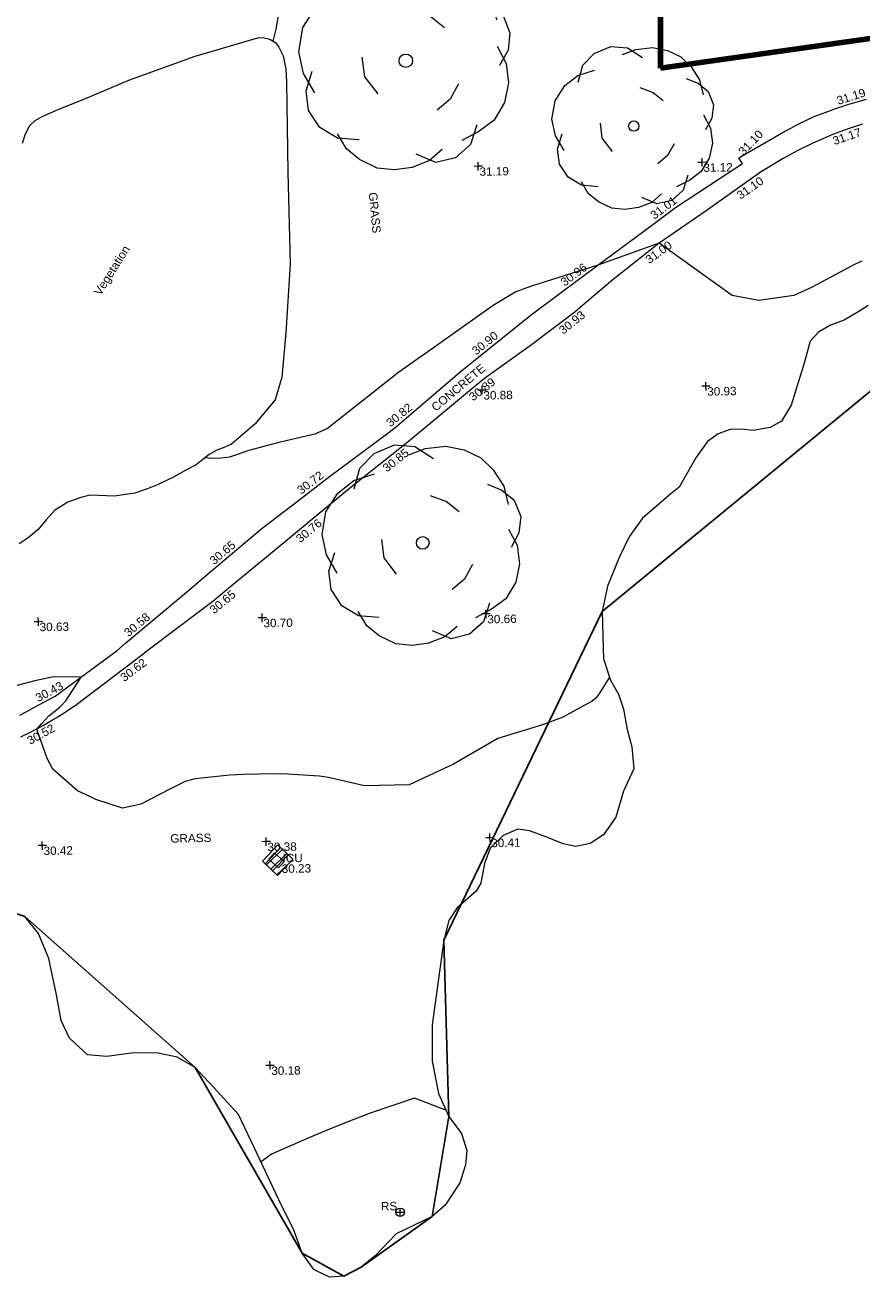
# Model space of a CAD drawing. Header units: millimetres. Extents: x -290717 to 520720, y -88450 to 287762.
# Tile 277 of 381: x 145957 to 183318, y 57264 to 113792. Entities that reach past the tile are written whole.
import ezdxf

# ---------------------------------------------------------------- set-up
doc = ezdxf.new("R2010")
doc.units = ezdxf.units.MM
doc.linetypes.add('IMPORT-HIDDEN2 _3_', pattern=[4762.5, 3175, -1587.5])
doc.linetypes.add('IMPORT-UG_ELEC_STREET LIGHTING_QLB2 _2_', pattern=[2700, 1500, -300.0000000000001, 0, -250, 150, -300.0000000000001, 0, -200])
for name, color, linetype, lineweight, true_color in [('00_TOPO_FURN_SIGN', 7, 'Continuous', 9, 0x666666), ('00_TOPO_TREE', 7, 'Continuous', 9, 0x666666), ('00_UAV_FOOTPATH', 7, 'Continuous', 9, 0xa50000), ('00_UAV_FURN_SIGN', 6, 'Continuous', 9, 0xff00ff), ('00_UAV_LEVEL_SPOT', 7, 'Continuous', 9, 0x666666), ('00_UAV_SERV_IC', 5, 'Continuous', 9, 0x0000ff), ('00_UAV_TREE_LINE', 7, 'Continuous', 9, 0x52a552), ('00_UAV_VEGETATION', 7, 'Continuous', 9, 0x52a552), ('01_DTM_CONTOUR_MJR', 7, 'Continuous', 9, 0x7f3f00), ('01_DTM_CONTOUR_MNR', 7, 'Continuous', 9, 0xa5a552), ('12333-PUM-2D-U-0001-C01 - Rev2_REVIT IMPORT_dwg', 7, 'Continuous', 9, 0x767676), ('A_RHA_Line', 7, 'Continuous', 9, 0x00a600), ('PUM-CHAMBER EXTENTS', 6, 'IMPORT-HIDDEN2 _3_', 9, 0xff00ff), ('PUM-SURVEY BOUNDARY_EXTENT', 190, 'Continuous', 25, 0x7f00ff)]:
    doc.layers.add(name, color=color, linetype=linetype, lineweight=lineweight, true_color=true_color)
doc.layers.add('00_UAV_SURVEY_TEXT', color=7, linetype='Continuous', lineweight=9)
doc.styles.add('Swis721 Lt BT_2', font='swissl.ttf', dxfattribs={"height": 375})

# ---------------------------------------------------------------- blocks, each defined once
blk = doc.blocks.new('12333-PUM-2D-U-0001-C01 - Rev2_REVIT IMPORT_dwg_CONIFEROUS_TREE-2077251-Site Location Plan Existing')
at = {"layer": '00_TOPO_TREE', "color": 254, "true_color": 0xcccccc, "flags": 128}
for points in [[(-1889.403682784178, 1545.875740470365), (-1717.639711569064, 2118.422311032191), (-1316.857112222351, 2519.204910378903), (-744.3105416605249, 2748.223538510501), (-171.763971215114, 2690.968881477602), (343.5279423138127, 2347.440939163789)], [(-343.5279423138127, 2461.950253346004), (114.5093140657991, 2633.714224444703), (687.0558846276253, 2690.968881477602), (1202.347798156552, 2576.459567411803), (1660.385054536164, 2347.440939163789), (2003.912996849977, 2003.912996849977), (2290.18628213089, 1545.875740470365), (2404.695596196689, 1030.583826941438)], [(-2404.695596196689, -801.5651986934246), (-2690.968881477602, -286.2732852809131), (-2805.478195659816, 286.2732852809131), (-2690.968881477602, 916.0745128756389), (-2347.440939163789, 1431.36642628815), (-1889.403682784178, 1774.894368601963), (-1316.857112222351, 1946.658339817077)], [(1832.149025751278, 1603.130397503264), (2232.93162509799, 1431.36642628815), (2576.459567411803, 1145.093141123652), (2748.223538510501, 687.0558846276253), (2690.968881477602, 229.0186282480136), (2461.950253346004, -171.763971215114)], [(229.0186282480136, 1316.857112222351), (687.0558846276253, 1145.093141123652), (1030.583826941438, 858.8198558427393)], [(2404.695596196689, 343.5279423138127), (2633.714224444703, -114.5093140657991), (2690.968881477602, -629.8012275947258), (2576.459567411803, -1145.093141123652), (2290.18628213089, -1603.130397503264), (1889.403682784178, -1889.403682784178), (1431.36642628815, -2118.422311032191)], [(-744.3105416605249, -858.8198558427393), (-1087.838483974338, -400.7825993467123), (-1145.093141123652, 114.5093140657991)], [(-1259.602455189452, -2061.167653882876), (-1832.149025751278, -2003.912996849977), (-2290.18628213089, -1717.639711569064), (-2576.459567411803, -1259.602455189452), (-2633.714224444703, -744.3105416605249), (-2461.950253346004, -229.0186282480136)], [(1374.111769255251, -629.8012275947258), (1145.093141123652, -1030.583826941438), (801.5651986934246, -1316.857112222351)], [(916.0745128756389, -2347.440939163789), (572.5465705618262, -2633.714224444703), (114.5093140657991, -2805.478195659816), (-343.5279423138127, -2862.732852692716), (-801.5651986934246, -2805.478195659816), (-1259.602455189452, -2576.459567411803), (-1603.130397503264, -2290.18628213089), (-1832.149025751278, -1889.403682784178)], [(1832.149025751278, -1717.639711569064), (1660.385054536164, -2232.93162509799), (1259.602455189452, -2576.459567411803), (744.3105416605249, -2690.968881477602), (229.0186282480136, -2461.950253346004)]]:
    blk.add_lwpolyline(points, dxfattribs=at)
at = {"layer": '00_TOPO_TREE', "color": 254, "true_color": 0xcccccc}
blk.add_circle((0, 0), 176.6246020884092, dxfattribs=at)
blk = doc.blocks.new('12333-PUM-2D-U-0001-C01 - Rev2_REVIT IMPORT_dwg_MSL_RoadSign_SYM-2077242-Site Location Plan Existing')
at = {"layer": '00_TOPO_FURN_SIGN', "color": 254, "true_color": 0xcccccc}
for p, q in [((-500.2287617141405, 0), (499.7712382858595, 0)), ((-0.2287617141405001, -500.0000000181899), (-0.2287617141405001, 499.9999999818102))]:
    blk.add_line(p, q, dxfattribs=at)
blk.add_circle((-0.2287617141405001, 0), 500.0000000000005, dxfattribs=at)
blk = doc.blocks.new('12333-PUM-2D-U-0001-C01 - Rev2_REVIT IMPORT_dwg_UAV-2077255-Site Location Plan Existing')
at = {"layer": '00_UAV_LEVEL_SPOT', "color": 254, "true_color": 0xcccccc, "flags": 128}
for points in [[(0, -500.0000000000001), (0, 0), (-500.0000000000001, 0)], [(500.0000000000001, 0), (0, 0), (0, 500.0000000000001)]]:
    blk.add_lwpolyline(points, dxfattribs=at)
blk = doc.blocks.new('12333-PUM-2D-U-0001-C01 - Rev2_REVIT IMPORT_dwg_MGS62954_T2_Galway_ITM_3d_Rev1-2077680-Site Location Plan Existing')
at = {"layer": '00_UAV_FOOTPATH', "color": 254, "true_color": 0xcccccc, "flags": 128}
for points in [[(534049093.4416531, 725635845.9363965), (534049416.5935, 725636003.3545), (534049764.1440166, 725636181.9226141), (534050685.5935, 725636655.3545), (534053489.9355, 725638658.747), (534053890.3997532, 725638982.8779148), (534056642.9355002, 725641210.747), (534057772.5444078, 725642133.0247136), (534060069.9355001, 725644008.7470001), (534061704.061051, 725645218.2792454), (534062994.9355, 725646173.747), (534065749.3934635, 725648154.662099), (534066067.9355, 725648383.747), (534069106.9355, 725650895.747), (534069632.7572691, 725651301.6534711), (534072193.9355, 725653278.747), (534073625.7840468, 725654309.1881272), (534075263.9114999, 725655488.0795001), (534077687.2580141, 725657224.85717), (534078775.9114999, 725658005.0795), (534081805.9115, 725659924.0795001), (534081765.9046485, 725659985.2045135), (534081646.3322362, 725660167.8948538), (534083569.6501141, 725661246.4235383), (534084351.6017232, 725661640.8212105), (534085041.9115, 725661960.0795001), (534085815.7595161, 725662237.328118), (534085927.5915543, 725662272.1839353), (534086600.538703, 725662481.9281498), (534087394.8722914, 725662693.4504845)], [(534087198.0406424, 725661586.2518075), (534086552.499891, 725661386.6286231), (534085849.1385816, 725661136.4026644), (534085650.5555001, 725661059.674), (534084961.6767875, 725660771.965325), (534084285.4503275, 725660455.6617732), (534083623.0624509, 725660111.3182478), (534082975.6752114, 725659739.5388452), (534082656.5555, 725659542.6740001), (534082653.9715233, 725659540.9164027), (534080142.5555001, 725657832.6740001), (534078509.2526159, 725656746.8856612), (534078021.5555001, 725656422.6740001), (534075936.5555001, 725654834.6740003), (534074548.7197242, 725653699.389281), (534074194.5555001, 725653409.674), (534072176.5555, 725651941.6740001), (534070494.9729152, 725650774.9424186), (534070053.5555001, 725650468.674), (534066569.5415455, 725647680.0896326), (534066501.5555002, 725647625.674), (534064075.8519999, 725645773.8345001), (534062624.114172, 725644611.1746386), (534061102.8519999, 725643392.8345001), (534058715.0187379, 725641496.0388333), (534057805.8520001, 725640773.8345002), (534054706.4816065, 725638508.9099815), (534054633.8520002, 725638455.8345), (534051630.852, 725636252.8345), (534051040.3072678, 725635873.3119112), (534050757.852, 725635703.8345001), (534050624.1388744, 725635629.1006734), (534050145.0833033, 725635361.3509233), (534049518.5103851, 725635044.8278526), (534049107.8519999, 725634854.8345002)]]:
    blk.add_lwpolyline(points, dxfattribs=at)
at = {"layer": '00_UAV_SERV_IC', "color": 254, "true_color": 0xcccccc, "flags": 128}
blk.add_lwpolyline([(534060525.174, 725628819.8820001), (534060104.174, 725629208.882), (534060363.122067, 725629489.1317075), (534060784.1220669, 725629100.1317077)], close=True, dxfattribs=at)
at = {"layer": '00_UAV_TREE_LINE', "color": 254, "true_color": 0xcccccc, "flags": 128}
blk.add_lwpolyline([(534087302.0035, 725653483.7475001), (534086885.0035, 725653211.7475001), (534086227.0035, 725652837.7475001), (534085612.0035, 725652631.7475), (534085066.0035, 725652324.7475), (534084685.0035, 725651923.7475001), (534084400.0035, 725650956.7475001), (534083789.0035, 725649082.7475), (534083349.0035, 725648385.7475001), (534082841.0035, 725648105.7475001), (534082080.0035, 725647991.7475), (534081555.0035, 725648054.7475), (534081051.0035, 725648042.7475001), (534080502.0035, 725647856.7475001), (534080023.0035, 725647529.7475), (534079488.0035, 725646810.7475), (534078720.0035, 725645514.7475), (534078271.0035, 725645160.7475), (534077676.0035, 725644670.7475), (534077061.0035001, 725644161.7475001), (534076456.0034999, 725643338.7475001), (534075985.0035, 725642413.7475), (534075447.0035, 725641141.7475001), (534075180.0035, 725640011.7475), (534075203.0035, 725638360.7475001), (534075215.0035, 725637901.7475001), (534075508.0035, 725636938.7475), (534075847.0035, 725636318.7475), (534076061.0035, 725635643.7475), (534076209.0035, 725634731.7475), (534076403.0035, 725633947.7475001), (534076481.0035, 725632961.7475), (534076005.0035, 725631972.7475), (534075641.0035, 725630824.7474998), (534075072.0035, 725630044.7475001), (534074475.0035, 725629659.7475), (534073835.0035, 725629544.7475001), (534073267.0035, 725629665.7475), (534072499.0035, 725629997.7475), (534071766.0035, 725630273.7475), (534071253.0035, 725630358.7475001), (534070593.0035, 725630087.7475), (534070001.0035, 725629526.7475001), (534069743.0034999, 725628852.7475), (534069553.0035, 725627976.7475), (534069346.0034999, 725627617.7475001), (534068484.0035, 725626889.7475001), (534068103.0035, 725626340.7475), (534067853.174, 725625453.882), (534067271.174, 725621693.8820001), (534067249.174, 725620066.882), (534067497.174, 725618617.882), (534067951.174, 725617576.8820001), (534068495.174, 725616814.8820001), (534068723.174, 725616050.882), (534068651.174, 725615403.882), (534068388.174, 725614614.882), (534067705.174, 725613620.882), (534067120.174, 725613122.8820001), (534065507.1740001, 725612373.882), (534064564.174, 725611431.882), (534063906.174, 725610919.882), (534063129.1740001, 725610536.882), (534062485.174, 725610493.8820001), (534061789.174, 725610845.882), (534061289.174, 725611584.882), (534060922.174, 725612664.8820001), (534060405.174, 725613733.882), (534059489.174, 725615781.882), (534058546.174, 725617833.882), (534057456.174, 725619076.882), (534056654.1740001, 725619968.882), (534055854.174, 725620441.882), (534055013.174, 725620630.882), (534053923.174, 725620663.8819999), (534052710.1740001, 725620520.882), (534051854.174, 725620615.882), (534051065.174, 725621376.882), (534050700.174, 725622171.882), (534050516.174, 725623319.8820001), (534050201.174, 725624943.882), (534049757.1740001, 725626072.8819999), (534049162.174, 725626837.8819999)], dxfattribs=at)
at = {"layer": '00_UAV_VEGETATION', "color": 254, "true_color": 0xcccccc, "flags": 128}
blk.add_lwpolyline([(534049665.6974999, 725661386.507), (534049808.6974999, 725661804.507), (534050006.6974999, 725662170.507), (534050247.6974999, 725662394.5070001), (534050567.6974999, 725662562.507), (534051310.6975, 725662882.507), (534052411.6975, 725663287.507), (534054453.6975, 725664112.507), (534057441.6975, 725665138.5070001), (534060252.6974999, 725665911.507), (534060475.6974999, 725665927.507), (534060788.6974999, 725665847.507), (534061056.6975, 725665665.507), (534061188.6974999, 725665469.507), (534061376.6974999, 725665087.507), (534061476.6974999, 725664491.5070001), (534061504.6974999, 725663916.5070001), (534061497.6975, 725659887.5069999), (534061530.6974999, 725655778.507), (534061274.6975, 725652706.507), (534061058.6975, 725650729.5070001), (534060748.9355001, 725649722.747), (534059821.9355001, 725648650.747), (534058764.9355, 725647776.747), (534058467.9355, 725647648.7469999), (534058104.9355, 725647516.747), (534057762.9355001, 725647331.7470001), (534057465.9355, 725647123.7469999), (534057166.9355, 725646889.747), (534056667.9355001, 725646640.747), (534056179.9355001, 725646361.747), (534055454.9355, 725646039.7470001), (534054938.9355, 725645843.7470001), (534054411.9355, 725645662.7469999), (534053984.9355, 725645613.747), (534053512.9355001, 725645546.7470001), (534052406.9355, 725645614.747), (534051998.9355001, 725645514.7470001), (534051413.9355, 725645324.7469999), (534050825.9355, 725644965.747), (534050429.9355001, 725644539.747), (534050059.9355001, 725644117.747), (534049614.9355, 725643760.7469999), (534049196.9355, 725643498.7469999)], dxfattribs=at)
at = {"layer": '01_DTM_CONTOUR_MJR', "color": 254, "true_color": 0xcccccc, "flags": 128}
blk.add_lwpolyline([(534067823.7423843, 725617869.0765197), (534066430.0000002, 725618420), (534064430.0000002, 725617786.6666667), (534063430.0000002, 725617420.0000001), (534062430.0000002, 725617032.8491622), (534061674.842615, 725616740.1210654), (534060000.0000001, 725616030), (534059522.0897624, 725615708.2886797)], dxfattribs=at)
at = {"layer": '01_DTM_CONTOUR_MNR', "color": 254, "true_color": 0xcccccc, "flags": 128}
for points in [[(534087599.4705363, 725676412.8163818), (534087058.4093427, 725676005.6305062), (534086761.7970268, 725675785.0693599), (534085720.0000001, 725674860), (534082747.871547, 725673256.6836838), (534081974.1227734, 725672893.220382), (534080502.5102574, 725672191.9694145), (534079088.2241264, 725671611.5075622), (534077252.9348937, 725671193.4796716), (534075699.052404, 725671153.2318075), (534074578.0689409, 725671251.290397), (534074103.7256781, 725671292.7838113), (534072620.2880366, 725671183.5307467), (534070430.0000002, 725670420.0000001), (534068430.0000002, 725669798.2101169), (534067820.3990746, 725669810.3990747), (534066430.0000002, 725670065.8333334), (534066098.3333334, 725670088.3333334), (534064430.0000002, 725670022.9185867), (534063931.8796992, 725669921.8796993), (534062430.0000002, 725669295.0000001), (534061470.1023893, 725668420.0000001), (534061065.0000002, 725666280.9451221), (534060928.1374527, 725665752.8127036)], [(534075467.3822345, 725637072.2569836), (534074972.824959, 725636322.2915075), (534074833.2041316, 725636145.5758954), (534074671.7314341, 725636015.3035542), (534073321.6666668, 725635311.6666669), (534072430.0000002, 725635004.2696631), (534070430.0000002, 725634420), (534068430.0000002, 725633320.0000001), (534066430.0000002, 725632420.0000001), (534064430.0000002, 725632420.0000001), (534062832.5500911, 725632822.5500913), (534062430.0000002, 725632881.3526573), (534061007.7777779, 725632997.7777778), (534060430.0000002, 725633020), (534059030.0000001, 725633020), (534058430.0000002, 725632997.7777778), (534056874.4444445, 725632864.4444445), (534056430.0000002, 725632752.7927928), (534055742.6843659, 725632420.0000001), (534054430.0000002, 725631770.9559112), (534053616.6952791, 725631606.695279), (534052430.0000002, 725632020), (534052162.1428573, 725632152.1428572), (534051609.9065421, 725632420.0000001), (534050528.667797, 725633400.6981039), (534050290.4236453, 725633885.5517243), (534049840, 725635200.0000002), (534050056.7122628, 725635441.7865096), (534050390.2987014, 725635782.7689476), (534050734.1586279, 725636054.395961), (534050903.5424858, 725636178.0041037), (534051169.0298991, 725636451.061427), (534051860, 725637490), (534050630.1972098, 725637524.8403523), (534049792.0537232, 725637359.2855964), (534048948.8805733, 725637151.6252656)], [(534087056.9353384, 725655456.8819441), (534086734.9809573, 725655326.8215039), (534084795.359632, 725654319.7569242), (534083998.1216932, 725653988.1216933), (534082430.0000002, 725653780.6060607), (534081235.4749342, 725654030.9498682), (534078020.0000001, 725656420.0000001), (534075260.0000001, 725655490), (534072291.2529687, 725654604.7263395), (534071584.8088153, 725654359.7160912), (534070555.8226039, 725653775.4686787), (534068788.2091154, 725652565.74105), (534067599.656197, 725651756.6129032), (534066291.1121172, 725650861.3693155), (534064919.8838711, 725649810.6322582), (534063067.2493054, 725648412.9972606), (534062492.8909122, 725648167.3132995), (534060883.7812983, 725647817.7673125), (534059537.9874216, 725647483.8865845), (534058932.624227, 725647283.2111944), (534058664.2013983, 725647208.191819), (534058303.1580806, 725647158.0279886), (534057878.4874246, 725647159.7063855), (534057570.0000001, 725647190.0000001), (534057565.3498093, 725647193.3704892)]]:
    blk.add_lwpolyline(points, dxfattribs=at)
for name, p, xscale, yscale, zscale in [('12333-PUM-2D-U-0001-C01 - Rev2_REVIT IMPORT_dwg_CONIFEROUS_TREE-2077251-Site Location Plan Existing', (534066847.6974999, 725664771.507), 1.7, 1.7, 1.7), ('12333-PUM-2D-U-0001-C01 - Rev2_REVIT IMPORT_dwg_CONIFEROUS_TREE-2077251-Site Location Plan Existing', (534076977.6974999, 725661675.507), 1.3, 1.3, 1.3), ('12333-PUM-2D-U-0001-C01 - Rev2_REVIT IMPORT_dwg_UAV-2077255-Site Location Plan Existing', (534070000.0000001, 725660000), 0.375, 0.375, 0.375), ('12333-PUM-2D-U-0001-C01 - Rev2_REVIT IMPORT_dwg_UAV-2077255-Site Location Plan Existing', (534080000.0000001, 725660000), 0.375, 0.375, 0.375), ('12333-PUM-2D-U-0001-C01 - Rev2_REVIT IMPORT_dwg_UAV-2077255-Site Location Plan Existing', (534070000.0000001, 725650000.0000001), 0.375, 0.375, 0.375), ('12333-PUM-2D-U-0001-C01 - Rev2_REVIT IMPORT_dwg_UAV-2077255-Site Location Plan Existing', (534080000.0000001, 725650000.0000001), 0.375, 0.375, 0.375), ('12333-PUM-2D-U-0001-C01 - Rev2_REVIT IMPORT_dwg_CONIFEROUS_TREE-2077251-Site Location Plan Existing', (534067227.9355, 725643223.7470001), 1.6, 1.6, 1.6), ('12333-PUM-2D-U-0001-C01 - Rev2_REVIT IMPORT_dwg_UAV-2077255-Site Location Plan Existing', (534050000.0000001, 725640000), 0.375, 0.375, 0.375), ('12333-PUM-2D-U-0001-C01 - Rev2_REVIT IMPORT_dwg_UAV-2077255-Site Location Plan Existing', (534060000.0000001, 725640000), 0.375, 0.375, 0.375), ('12333-PUM-2D-U-0001-C01 - Rev2_REVIT IMPORT_dwg_UAV-2077255-Site Location Plan Existing', (534070000.0000001, 725640000), 0.375, 0.375, 0.375), ('12333-PUM-2D-U-0001-C01 - Rev2_REVIT IMPORT_dwg_UAV-2077255-Site Location Plan Existing', (534050000.0000001, 725630000), 0.375, 0.375, 0.375), ('12333-PUM-2D-U-0001-C01 - Rev2_REVIT IMPORT_dwg_UAV-2077255-Site Location Plan Existing', (534060000.0000001, 725630000), 0.375, 0.375, 0.375), ('12333-PUM-2D-U-0001-C01 - Rev2_REVIT IMPORT_dwg_UAV-2077255-Site Location Plan Existing', (534070000.0000001, 725630000), 0.375, 0.375, 0.375), ('12333-PUM-2D-U-0001-C01 - Rev2_REVIT IMPORT_dwg_UAV-2077255-Site Location Plan Existing', (534060000.0000001, 725620000.0000001), 0.375, 0.375, 0.375), ('12333-PUM-2D-U-0001-C01 - Rev2_REVIT IMPORT_dwg_MSL_RoadSign_SYM-2077242-Site Location Plan Existing', (534065695.9377856, 725613342.8345), 0.375, 0.375, 0.375)]:
    blk.add_blockref(name, p, dxfattribs=dict(xscale=xscale, yscale=yscale, zscale=zscale))
at = {"layer": '00_UAV_FOOTPATH', "color": 251, "true_color": 0x666666, "char_height": 375, "width": 1495.902363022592, "attachment_point": 1, "line_spacing_factor": 1.005061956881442, "style": 'Swis721 Lt BT_2'}
for s, insert, rotation in [('31.19', (534086025.6608871, 725662818.2011244), 16.603145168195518), ('31.10', (534081591.1455685, 725660511.7134199), 45.147452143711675), ('31.17', (534085807.3900086, 725661020.959427), 17.961567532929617), ('31.10', (534081476.4097058, 725658608.2518594), 34.223182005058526), ('31.01', (534077601.9747947, 725657773.0169431), 35.62862583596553), ('31.00', (534077346.7550493, 725655795.5106611), 35.139404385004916), ('30.96', (534073539.4261118, 725654857.1796157), 35.74097648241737), ('30.93', (534073430.6010674, 725652703.4700636), 37.52124373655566), ('30.90', (534069528.0378991, 725651846.434361), 37.66623330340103), ('30.89', (534069359.0021433, 725649796.7089902), 36.567590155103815), ('30.82', (534065640.8906906, 725648698.7020911), 38.06441109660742), ('30.85', (534065450.5924075, 725646685.1035795), 37.47344331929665), ('30.72', (534061610.3772664, 725645765.0659616), 36.507769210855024), ('30.76', (534061523.0911031, 725643589.2282919), 38.690348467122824), ('30.65', (534057652.9955586, 725642674.7446016), 39.23017843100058), ('30.65', (534057613.7220857, 725640481.4939828), 38.46217142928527), ('30.58', (534053773.1579052, 725639525.101774), 38.98628896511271), ('30.62', (534053566.095275, 725637536.9443802), 36.2542627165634), ('30.43', (534049760.1910376, 725636736.6628584), 27.19366303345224), ('30.52', (534049357.4445646, 725634828.7429461), 28.118953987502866)]:
    blk.add_mtext(s, dxfattribs=dict(at, insert=insert, rotation=rotation))
at = {"layer": '00_UAV_FURN_SIGN', "color": 251, "true_color": 0x666666, "insert": (534064842.1612054, 725613810.3352373), "char_height": 375, "width": 783.5679044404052, "attachment_point": 1, "line_spacing_factor": 1.005061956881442, "style": 'Swis721 Lt BT_2'}
blk.add_mtext('RS', dxfattribs=at)
at = {"layer": '00_UAV_LEVEL_SPOT', "char_height": 375, "width": 1495.902363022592, "attachment_point": 1, "line_spacing_factor": 1.005061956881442, "style": 'Swis721 Lt BT_2'}
for s, insert in [('31.19', (534070051.8765643, 725659949.1441547)), ('31.12', (534080051.8765643, 725659949.1441547)), ('30.88', (534070051.8765643, 725649949.1441548)), ('30.93', (534080051.8765643, 725649949.1441548)), ('30.63', (534050051.8765643, 725639949.1441547)), ('30.70', (534060051.8765643, 725639949.1441547)), ('30.66', (534070051.8765643, 725639949.1441547)), ('30.42', (534050051.8765643, 725629949.1441548)), ('30.38', (534060051.8765643, 725629949.1441548)), ('30.41', (534070051.8765643, 725629949.1441548)), ('30.18', (534060051.8765643, 725619949.1441547))]:
    blk.add_mtext(s, dxfattribs=dict(at, insert=insert))
at = {"layer": '00_UAV_SERV_IC', "color": 251, "true_color": 0x666666, "char_height": 375, "attachment_point": 1, "line_spacing_factor": 1.005061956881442, "style": 'Swis721 Lt BT_2'}
for s, insert, width in [('ICU', (534060719.4553192, 725629434.8375196), 1021.012723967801), ('30.23', (534060674.6271687, 725628964.4585187), 1495.902363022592)]:
    blk.add_mtext(s, dxfattribs=dict(at, insert=insert, width=width))
at = {"layer": '00_UAV_SURVEY_TEXT', "color": 251, "true_color": 0x666666, "char_height": 375, "attachment_point": 1, "line_spacing_factor": 1.005061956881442, "style": 'Swis721 Lt BT_2'}
for s, insert, width, rotation in [('GRASS', (534065458.2755617, 725658935.8906331), 2018.280965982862, 274.53818884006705), ('CONCRETE', (534067675.5880072, 725649353.5227962), 3286.236302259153, 38.860840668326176)]:
    blk.add_mtext(s, dxfattribs=dict(at, insert=insert, width=width, rotation=rotation))
at = {"layer": '00_UAV_SURVEY_TEXT', "color": 251, "true_color": 0x666666, "insert": (534055721.8000003, 725630404.6296079), "char_height": 375, "width": 2018.280965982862, "attachment_point": 1, "line_spacing_factor": 1.005061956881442, "style": 'Swis721 Lt BT_2'}
blk.add_mtext('GRASS', dxfattribs=at)
at = {"layer": '00_UAV_VEGETATION', "color": 251, "true_color": 0x666666, "insert": (534052708.0656045, 725654693.9033003), "char_height": 375, "width": 2877.831212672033, "attachment_point": 1, "rotation": 56.69153080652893, "line_spacing_factor": 1.005061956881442, "style": 'Swis721 Lt BT_2'}
blk.add_mtext('Vegetation', dxfattribs=at)
blk = doc.blocks.new('12333-PUM-2D-U-0001-C01 - Rev2_REVIT IMPORT_dwg-1620468-Site Location Plan Existing')
at = {"layer": 'PUM-CHAMBER EXTENTS', "true_color": 0xffaaff}
h = blk.add_hatch(dxfattribs=at)
h.set_pattern_fill('FP_3', color=211, style=0, pattern_type=2)
h.set_pattern_definition([(45, (-533641079.65, -725615854.3560001), (-265.1650429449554, 265.1650429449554), []), (45, (-533640902.873, -725615854.3560001), (-265.1650429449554, 265.1650429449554), [])])
h.paths.add_polyline_path([(419400.3501528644, 12629.64382139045), (420095.3501529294, 13343.64382131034), (419436.3501530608, 13988.64382132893), (418741.3501528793, 13274.64382129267)])
at = {"layer": 'PUM-CHAMBER EXTENTS', "color": 211, "linetype": 'Continuous', "true_color": 0xffaaff, "flags": 128}
blk.add_lwpolyline([(420095.3501529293, 13343.64382131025), (419400.3501528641, 12629.64382139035), (418741.3501528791, 13274.64382129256), (419436.3501530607, 13988.64382132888)], close=True, dxfattribs=at)
at = {"layer": 'PUM-SURVEY BOUNDARY_EXTENT', "color": 201, "true_color": 0xd4aaff, "flags": 128}
blk.add_lwpolyline([(374423.232213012, -19956.60564710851), (379270.7626529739, -1194.490678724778), (384112.1577081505, 54.86672394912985), (389443.5241528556, -2985.474178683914), (391793.3395174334, -3422.473121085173), (393463.5241528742, 2648.525821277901), (400411.7245541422, 11355.21109355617), (404412.5241528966, 12300.5258212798), (408082.524152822, 10983.52582124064), (415574.5241529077, 4114.525821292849), (420209.5241528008, -4269.47417878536), (422049.5241528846, -5317.474178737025), (422826.5241528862, -4934.474178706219), (426040.5241528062, -2731.474178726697), (426871.5241528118, 1722.525821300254), (426773.5241528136, 9599.525821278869), (434100.3536528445, 24157.39132126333), (453045.0486529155, 39175.58032134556), (466013.048652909, 44122.58032138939), (482147.0486528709, 40702.58032134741), (488216.8503400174, 30926.89504288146), (531080.8829478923, 24250.27741154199)], dxfattribs=at)
blk.add_blockref('12333-PUM-2D-U-0001-C01 - Rev2_REVIT IMPORT_dwg_MGS62954_T2_Galway_ITM_3d_Rev1-2077680-Site Location Plan Existing', (-533641079.6498471, -725615854.3561786))

msp = doc.modelspace()

# ---------------------------------------------------------------- linework, layer by layer
at = {"layer": 'A_RHA_Line', "color": 1, "lineweight": 140, "true_color": 0xff0000}
for p, q in [((174337.8514295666, 150158.2957203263), (174337.8514295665, 111883.409255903)), ((174337.8514295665, 111883.409255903), (269567.0467974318, 125266.9998609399))]:
    msp.add_line(p, q, dxfattribs=at)

# ---------------------------------------------------------------- block references
at = {"layer": '12333-PUM-2D-U-0001-C01 - Rev2_REVIT IMPORT_dwg', "color": 254, "linetype": 'IMPORT-UG_ELEC_STREET LIGHTING_QLB2 _2_', "true_color": 0xffd4d4, "rotation": 0.9999999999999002}
msp.add_blockref('12333-PUM-2D-U-0001-C01 - Rev2_REVIT IMPORT_dwg-1620468-Site Location Plan Existing', (-261895.0770586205, 55869.5817132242), dxfattribs=at)

doc.saveas('drawing.dxf')
